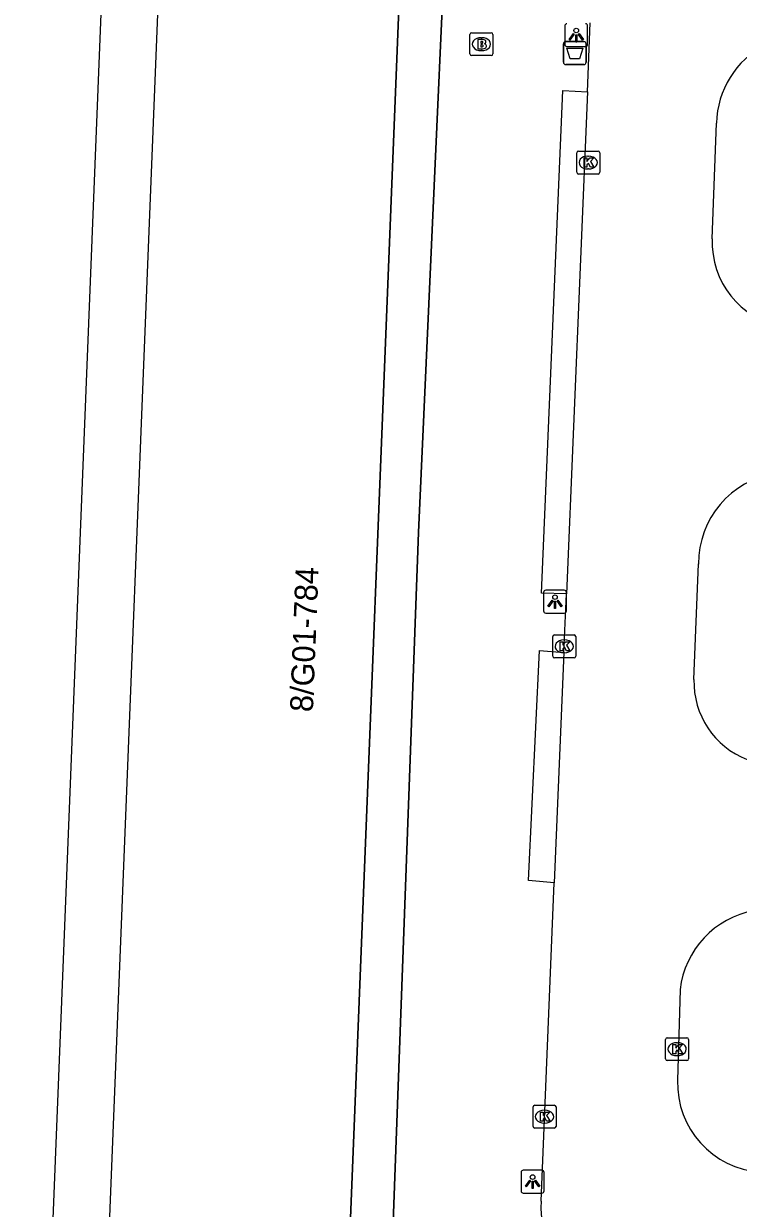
# Model space of a CAD drawing. Extents: x 160787 to 161428, y 386828 to 387483.
# Drawn here: x 160845.2 to 160876.3, y 387355.6 to 387407.3 of the extents above; entities that cross this region are included whole.
import ezdxf

# ---------------------------------------------------------------- set-up
doc = ezdxf.new("R2010")
doc.units = 0
for name, color, linetype in [('IMGEO_Afvalbak', 7, 'Continuous'), ('IMGEO_Brandkraan', 7, 'Continuous'), ('IMGEO_Groenvoorziening', 7, 'Continuous'), ('IMGEO_Kolk', 7, 'Continuous'), ('IMGEO_Lichtpunt', 7, 'Continuous'), ('IMGEO_Pand', 7, 'Continuous'), ('IMGEO_Pand_nummerreeks', 7, 'Continuous'), ('IMGEO_Pand_overbouw', 7, 'Continuous'), ('IMGEO_Rijbaan_lokaal_open', 7, 'Continuous'), ('IMGEO_Voetpad_open', 7, 'Continuous')]:
    doc.layers.add(name, color=color, linetype=linetype)

msp = doc.modelspace()

# ---------------------------------------------------------------- linework, layer by layer
at = {"layer": 'IMGEO_Afvalbak'}
for p, q in [((160868.702, 387405.582), (160868.702, 387406.382)), ((160868.702, 387406.382), (160868.702, 387405.582)), ((160868.802, 387406.482), (160869.592, 387406.482)), ((160869.592, 387406.482), (160868.802, 387406.482)), ((160869.692, 387406.382), (160869.692, 387405.582)), ((160869.692, 387405.582), (160869.692, 387406.382)), ((160869.592, 387405.482), (160868.802, 387405.482)), ((160868.802, 387405.482), (160869.592, 387405.482))]:
    msp.add_line(p, q, dxfattribs=at)
msp.add_lwpolyline([(160868.845, 387406.196), (160869.549, 387406.196), (160869.4, 387405.726), (160868.994, 387405.726), (160868.845, 387406.196)], dxfattribs=at)
for centre, start, end in [((160868.802, 387406.382), 90, 180), ((160868.802, 387406.382), 90, 180), ((160869.592, 387406.382), 0, 90), ((160869.592, 387406.382), 360, 90), ((160868.802, 387405.582), 180, 270), ((160868.802, 387405.582), 180, 270), ((160869.592, 387405.582), 270, 0), ((160869.592, 387405.582), 270, 0)]:
    msp.add_arc(centre, 0.1, start, end, dxfattribs=at)
at = {"layer": 'IMGEO_Brandkraan'}
for p, q in [((160864.627, 387405.946), (160864.627, 387406.798)), ((160864.702, 387406.872), (160865.554, 387406.872)), ((160865.115, 387406.652), (160865.14, 387406.652)), ((160865.628, 387406.798), (160865.628, 387405.946)), ((160865.138, 387406.092), (160865.113, 387406.092)), ((160865.554, 387405.872), (160864.702, 387405.872))]:
    msp.add_line(p, q, dxfattribs=at)
for points in [[(160864.627, 387405.946), (160864.627, 387406.798)], [(160864.702, 387406.872), (160865.554, 387406.872)], [(160864.975, 387406.572), (160864.975, 387406.172), (160865.188, 387406.172)], [(160865.206, 387406.572), (160864.975, 387406.572)], [(160865.628, 387406.798), (160865.628, 387405.946)], [(160865.154, 387406.491), (160865.1, 387406.491), (160865.1, 387406.415)], [(160865.1, 387406.415), (160865.153, 387406.415)], [(160865.162, 387406.339), (160865.1, 387406.339), (160865.1, 387406.258)], [(160865.1, 387406.258), (160865.162, 387406.258)], [(160865.554, 387405.872), (160864.702, 387405.872)]]:
    msp.add_lwpolyline(points, dxfattribs=at)
for centre, radius, start, end in [((160864.704, 387406.796), 0.0765, 91.552, 178.448), ((160864.704, 387406.796), 0.0765, 91.552, 178.448), ((160865.21, 387406.427), 0.145, 59.4692, 91.5367), ((160865.235, 387406.474), 0.0922, 285.5137, 58.1501), ((160865.552, 387406.796), 0.0765, 1.552, 88.448), ((160865.552, 387406.796), 0.0765, 1.552, 88.448), ((160865.155, 387406.453), 0.0379, 267.8285, 90.9355), ((160865.163, 387406.298), 0.0404, 269.8759, 90.5077), ((160865.194, 387406.423), 0.251, 268.6676, 293.5347), ((160865.24, 387406.282), 0.105, 301.3115, 78.989), ((160864.704, 387405.948), 0.0765, 181.552, 268.448), ((160864.704, 387405.948), 0.0765, 181.552, 268.448), ((160865.552, 387405.948), 0.0765, 271.552, 358.448), ((160865.552, 387405.948), 0.0765, 271.552, 358.448)]:
    msp.add_arc(centre, radius, start, end, dxfattribs=at)
for centre, major_axis, ratio, start_param, end_param in [((160865.114, 387406.372), (-0.387, 0.002), 0.722429, 4.712389, 7.853982), ((160865.139, 387406.372), (-0.39, 0.002), 0.717154, 1.570796, 4.712389)]:
    msp.add_ellipse(centre, major_axis=major_axis, ratio=ratio, start_param=start_param, end_param=end_param, dxfattribs=at)
at = {"layer": 'IMGEO_Groenvoorziening'}
msp.add_lwpolyline([(160845.181, 387323.056), (160849.547, 387432.525)], dxfattribs=at)
at = {"layer": 'IMGEO_Kolk'}
for p, q in [((160869.283, 387400.785), (160869.283, 387401.637)), ((160869.358, 387401.711), (160870.21, 387401.711)), ((160869.771, 387401.491), (160869.796, 387401.491)), ((160870.284, 387401.637), (160870.284, 387400.785)), ((160869.794, 387400.931), (160869.769, 387400.931)), ((160870.21, 387400.711), (160869.358, 387400.711)), ((160868.237, 387379.695), (160868.237, 387380.547)), ((160868.312, 387380.621), (160869.164, 387380.621)), ((160868.725, 387380.401), (160868.75, 387380.401)), ((160869.238, 387380.547), (160869.238, 387379.695)), ((160868.748, 387379.841), (160868.723, 387379.841)), ((160869.164, 387379.621), (160868.312, 387379.621)), ((160873.155, 387362.138), (160873.155, 387362.99)), ((160873.23, 387363.064), (160874.082, 387363.064)), ((160873.643, 387362.844), (160873.668, 387362.844)), ((160874.156, 387362.99), (160874.156, 387362.138)), ((160873.666, 387362.284), (160873.641, 387362.284)), ((160874.082, 387362.064), (160873.23, 387362.064)), ((160867.378, 387359.194), (160867.378, 387360.046)), ((160867.453, 387360.12), (160868.305, 387360.12)), ((160868.379, 387360.046), (160868.379, 387359.194)), ((160867.866, 387359.9), (160867.891, 387359.9)), ((160868.305, 387359.12), (160867.453, 387359.12)), ((160867.889, 387359.34), (160867.864, 387359.34))]:
    msp.add_line(p, q, dxfattribs=at)
for points in [[(160869.283, 387400.785), (160869.283, 387401.637)], [(160869.358, 387401.711), (160870.21, 387401.711)], [(160869.604, 387401.411), (160869.727, 387401.411), (160869.727, 387401.26), (160869.857, 387401.411), (160870.021, 387401.411), (160869.875, 387401.26), (160870.028, 387401.011), (160869.876, 387401.011), (160869.791, 387401.175), (160869.727, 387401.108), (160869.727, 387401.011), (160869.604, 387401.011), (160869.604, 387401.411)], [(160870.284, 387401.637), (160870.284, 387400.785)], [(160870.21, 387400.711), (160869.358, 387400.711)], [(160868.237, 387379.695), (160868.237, 387380.547)], [(160868.312, 387380.621), (160869.164, 387380.621)], [(160868.558, 387380.321), (160868.681, 387380.321), (160868.681, 387380.17), (160868.811, 387380.321), (160868.975, 387380.321), (160868.829, 387380.17), (160868.982, 387379.921), (160868.83, 387379.921), (160868.745, 387380.085), (160868.681, 387380.018), (160868.681, 387379.921), (160868.558, 387379.921), (160868.558, 387380.321)], [(160869.238, 387380.547), (160869.238, 387379.695)], [(160869.164, 387379.621), (160868.312, 387379.621)], [(160873.155, 387362.138), (160873.155, 387362.99)], [(160873.23, 387363.064), (160874.082, 387363.064)], [(160873.476, 387362.764), (160873.599, 387362.764), (160873.599, 387362.613), (160873.729, 387362.764), (160873.893, 387362.764), (160873.747, 387362.613), (160873.9, 387362.364), (160873.748, 387362.364), (160873.663, 387362.528), (160873.599, 387362.461), (160873.599, 387362.364), (160873.476, 387362.364), (160873.476, 387362.764)], [(160874.156, 387362.99), (160874.156, 387362.138)], [(160874.082, 387362.064), (160873.23, 387362.064)], [(160867.378, 387359.194), (160867.378, 387360.046)], [(160867.453, 387360.12), (160868.305, 387360.12)], [(160868.379, 387360.046), (160868.379, 387359.194)], [(160867.699, 387359.82), (160867.822, 387359.82), (160867.822, 387359.669), (160867.952, 387359.82), (160868.116, 387359.82), (160867.97, 387359.669), (160868.123, 387359.42), (160867.971, 387359.42), (160867.886, 387359.584), (160867.822, 387359.517), (160867.822, 387359.42), (160867.699, 387359.42), (160867.699, 387359.82)], [(160868.305, 387359.12), (160867.453, 387359.12)]]:
    msp.add_lwpolyline(points, dxfattribs=at)
for centre, start, end in [((160869.36, 387401.635), 91.552, 178.448), ((160869.36, 387401.635), 91.552, 178.448), ((160870.208, 387401.635), 1.552, 88.448), ((160870.208, 387401.635), 1.552, 88.448), ((160869.36, 387400.787), 181.552, 268.448), ((160869.36, 387400.787), 181.552, 268.448), ((160870.208, 387400.787), 271.552, 358.448), ((160870.208, 387400.787), 271.552, 358.448), ((160868.314, 387380.545), 91.552, 178.448), ((160868.314, 387380.545), 91.552, 178.448), ((160869.162, 387380.545), 1.552, 88.448), ((160869.162, 387380.545), 1.552, 88.448), ((160868.314, 387379.697), 181.552, 268.448), ((160868.314, 387379.697), 181.552, 268.448), ((160869.162, 387379.697), 271.552, 358.448), ((160869.162, 387379.697), 271.552, 358.448), ((160873.232, 387362.988), 91.552, 178.448), ((160873.232, 387362.988), 91.552, 178.448), ((160874.08, 387362.988), 1.552, 88.448), ((160874.08, 387362.988), 1.552, 88.448), ((160873.232, 387362.14), 181.552, 268.448), ((160873.232, 387362.14), 181.552, 268.448), ((160874.08, 387362.14), 271.552, 358.448), ((160874.08, 387362.14), 271.552, 358.448), ((160867.455, 387360.044), 91.552, 178.448), ((160867.455, 387360.044), 91.552, 178.448), ((160868.303, 387360.044), 1.552, 88.448), ((160868.303, 387360.044), 1.552, 88.448), ((160867.455, 387359.196), 181.552, 268.448), ((160867.455, 387359.196), 181.552, 268.448), ((160868.303, 387359.196), 271.552, 358.448), ((160868.303, 387359.196), 271.552, 358.448)]:
    msp.add_arc(centre, 0.0765, start, end, dxfattribs=at)
for centre, major_axis, ratio, start_param, end_param in [((160869.77, 387401.211), (-0.387, 0.002), 0.722429, 4.712389, 7.853982), ((160869.795, 387401.211), (-0.39, 0.002), 0.717154, 1.570796, 4.712389), ((160868.724, 387380.121), (-0.387, 0.002), 0.722429, 4.712389, 7.853982), ((160868.749, 387380.121), (-0.39, 0.002), 0.717154, 1.570796, 4.712389), ((160873.642, 387362.564), (-0.387, 0.002), 0.722429, 4.712389, 7.853982), ((160873.667, 387362.564), (-0.39, 0.002), 0.717154, 1.570796, 4.712389), ((160867.865, 387359.62), (-0.387, 0.002), 0.722429, 4.712389, 7.853982), ((160867.89, 387359.62), (-0.39, 0.002), 0.717154, 1.570796, 4.712389)]:
    msp.add_ellipse(centre, major_axis=major_axis, ratio=ratio, start_param=start_param, end_param=end_param, dxfattribs=at)
at = {"layer": 'IMGEO_Lichtpunt'}
for p, q in [((160868.762, 387407.169), (160868.762, 387406.362)), ((160868.762, 387407.169), (160868.762, 387406.362)), ((160869.758, 387406.362), (160869.758, 387407.169)), ((160869.758, 387406.362), (160869.758, 387407.169)), ((160868.856, 387406.268), (160869.664, 387406.268)), ((160868.856, 387406.268), (160869.664, 387406.268)), ((160867.837, 387382.471), (160867.837, 387381.664)), ((160867.837, 387382.471), (160867.837, 387381.664)), ((160868.739, 387382.566), (160867.931, 387382.566)), ((160868.739, 387382.566), (160867.931, 387382.566)), ((160868.833, 387381.664), (160868.833, 387382.471)), ((160868.833, 387381.664), (160868.833, 387382.471)), ((160867.931, 387381.57), (160868.739, 387381.57)), ((160867.931, 387381.57), (160868.739, 387381.57)), ((160866.86, 387357.189), (160866.86, 387356.382)), ((160866.86, 387357.189), (160866.86, 387356.382)), ((160867.762, 387357.284), (160866.954, 387357.284)), ((160867.762, 387357.284), (160866.954, 387357.284)), ((160867.856, 387356.382), (160867.856, 387357.189)), ((160867.856, 387356.382), (160867.856, 387357.189)), ((160866.954, 387356.288), (160867.762, 387356.288)), ((160866.954, 387356.288), (160867.762, 387356.288))]:
    msp.add_line(p, q, dxfattribs=at)
for points in [[(160869.136, 387406.833), (160869.175, 387406.805), (160868.987, 387406.543), (160868.949, 387406.57), (160869.136, 387406.833)], [(160869.238, 387406.785), (160869.285, 387406.785), (160869.285, 387406.463), (160869.238, 387406.463), (160869.238, 387406.785)], [(160869.348, 387406.805), (160869.386, 387406.832), (160869.573, 387406.57), (160869.534, 387406.542), (160869.348, 387406.805)], [(160868.211, 387382.135), (160868.25, 387382.107), (160868.062, 387381.845), (160868.024, 387381.872), (160868.211, 387382.135)], [(160868.313, 387382.087), (160868.36, 387382.087), (160868.36, 387381.765), (160868.313, 387381.765), (160868.313, 387382.087)], [(160868.423, 387382.107), (160868.461, 387382.134), (160868.648, 387381.872), (160868.609, 387381.844), (160868.423, 387382.107)], [(160867.234, 387356.853), (160867.273, 387356.825), (160867.085, 387356.563), (160867.047, 387356.59), (160867.234, 387356.853)], [(160867.336, 387356.805), (160867.383, 387356.805), (160867.383, 387356.483), (160867.336, 387356.483), (160867.336, 387356.805)], [(160867.446, 387356.825), (160867.484, 387356.852), (160867.671, 387356.59), (160867.632, 387356.562), (160867.446, 387356.825)]]:
    msp.add_lwpolyline(points, dxfattribs=at)
for centre in [(160869.261, 387406.967), (160868.336, 387382.269), (160867.359, 387356.987)]:
    msp.add_circle(centre, 0.0994, dxfattribs=at)
for centre, start, end in [((160868.856, 387407.169), 90, 180), ((160868.856, 387407.169), 90, 180), ((160869.664, 387407.169), 0, 90), ((160869.664, 387407.169), 0, 90), ((160868.856, 387406.362), 180, 270), ((160868.856, 387406.362), 180, 270), ((160869.664, 387406.362), 270, 0), ((160869.664, 387406.362), 270, 360), ((160867.931, 387382.471), 90, 180), ((160867.931, 387382.471), 90, 180), ((160868.739, 387382.471), 0, 90), ((160868.739, 387382.471), 0, 90), ((160867.931, 387381.664), 180, 270), ((160867.931, 387381.664), 180, 270), ((160868.739, 387381.664), 270, 0), ((160868.739, 387381.664), 270, 360), ((160866.954, 387357.189), 90, 180), ((160866.954, 387357.189), 90, 180), ((160867.762, 387357.189), 0, 90), ((160867.762, 387357.189), 0, 90), ((160866.954, 387356.382), 180, 270), ((160866.954, 387356.382), 180, 270), ((160867.762, 387356.382), 270, 0), ((160867.762, 387356.382), 270, 360)]:
    msp.add_arc(centre, 0.0946, start, end, dxfattribs=at)
at = {"layer": 'IMGEO_Pand'}
for points in [[(160848.277, 387338.878), (160851.747, 387425.906)], [(160860.677, 387338.395), (160858.759, 387338.472), (160862.224, 387425.37), (160864.207, 387425.291)]]:
    msp.add_lwpolyline(points, dxfattribs=at)
at = {"layer": 'IMGEO_Pand_overbouw'}
msp.add_lwpolyline([(160860.677, 387338.395), (160862.385, 387385.082), (160864.207, 387425.291), (160862.224, 387425.37), (160858.759, 387338.472)], close=True, dxfattribs=at)
at = {"layer": 'IMGEO_Rijbaan_lokaal_open'}
for points in [[(160869.755, 387404.296), (160869.865, 387407.3)], [(160869.755, 387404.296), (160868.835, 387382.412)], [(160875.187, 387397.883), (160875.369, 387402.93)], [(160874.392, 387378.678), (160874.591, 387383.712)], [(160868.727, 387379.861), (160868.835, 387382.412)], [(160868.727, 387379.861), (160868.295, 387369.815)], [(160867.729, 387355.931), (160868.295, 387369.815)], [(160873.786, 387365.163), (160873.678, 387361.203)]]:
    msp.add_lwpolyline(points, dxfattribs=at)
for centre, radius, start, end in [((160879.348, 387402.824), 3.98, 117.9859, 178.4789), ((160878.923, 387397.728), 3.739, 177.6257, 259.3831), ((160878.54, 387383.751), 3.949, 98.6746, 180.5719), ((160878.006, 387378.57), 3.616, 178.2846, 249.0424), ((160877.717, 387364.705), 3.958, 100.2075, 173.3492), ((160877.577, 387361.086), 3.901, 178.2819, 265.7983), ((160872.613, 387355.666), 4.892, 176.8906, 281.312)]:
    msp.add_arc(centre, radius, start, end, dxfattribs=at)
at = {"layer": 'IMGEO_Voetpad_open'}
for points in [[(160864.207, 387425.291), (160862.385, 387385.082), (160860.677, 387338.395)], [(160868.835, 387382.412), (160867.747, 387382.44), (160868.679, 387404.348), (160869.755, 387404.296)], [(160868.295, 387369.815), (160867.185, 387369.911), (160867.666, 387379.947), (160868.727, 387379.861)]]:
    msp.add_lwpolyline(points, dxfattribs=at)

# ---------------------------------------------------------------- texts
at = {"layer": 'IMGEO_Pand_nummerreeks'}
msp.add_text('8/G01-784', height=1, rotation=87.7166, dxfattribs=at).set_placement((160857.783, 387377.246))

doc.saveas('drawing.dxf')
